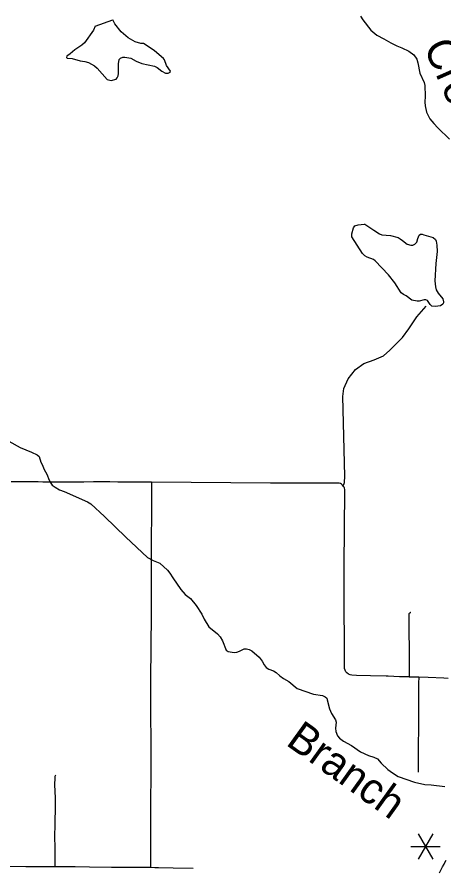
# Model space of a CAD drawing. Extents: x -19 to 366, y -4 to 359.
# Drawn here: x 145.912 to 147.018, y 185.978 to 188.183 of the extents above; entities that cross this region are included whole.
import ezdxf

# ---------------------------------------------------------------- set-up
doc = ezdxf.new("R2010")
doc.units = 0
for name, color, linetype in [('Level 10', 7, 'Continuous'), ('Level 31', 7, 'Continuous'), ('Level 32', 7, 'Continuous'), ('Level 33', 7, 'Continuous'), ('Level 34', 7, 'Continuous'), ('Level 35', 7, 'Continuous'), ('Level 48', 7, 'Continuous'), ('Level 60', 7, 'Continuous')]:
    doc.layers.add(name, color=color, linetype=linetype)

msp = doc.modelspace()

# ---------------------------------------------------------------- linework, layer by layer
at = {"layer": 'Level 10'}
for points in [[(147.0067, 185.9656), (147.0115, 185.9757), (147.0144, 185.9812)], [(147.0144, 185.9812), (147.0182, 185.9882), (147.0197, 185.991), (147.0234, 185.9982)]]:
    msp.add_lwpolyline(points, dxfattribs=at)
at = {"layer": 'Level 31'}
for points in [[(146.2601, 186.978), (146.2495, 186.978), (146.2389, 186.9781), (146.2341, 186.9782), (146.2268, 186.9782), (146.1999, 186.9783), (146.183, 186.9783), (146.173, 186.9783), (146.1528, 186.9784), (146.1394, 186.9785), (146.123, 186.9785), (146.1102, 186.9785), (146.0853, 186.9783), (146.0554, 186.9783), (146.0407, 186.9783), (146.03, 186.9783), (146.0153, 186.9782), (146.0024, 186.9782), (145.9897, 186.9783), (145.9785, 186.9783), (145.9671, 186.9784), (145.9488, 186.9785), (145.9199, 186.9785), (145.897, 186.9784)], [(146.2601, 186.978), (146.2593, 186.7461), (146.2593, 186.7282)], [(146.7046, 186.9753), (146.5686, 186.9756), (146.2601, 186.978)], [(146.8683, 186.4753), (146.8277, 186.4763), (146.7913, 186.4774), (146.7797, 186.4782), (146.7753, 186.4791), (146.7711, 186.4808), (146.7661, 186.4842), (146.7642, 186.4866), (146.7619, 186.4906), (146.7605, 186.495), (146.7601, 186.4996), (146.7599, 186.5106), (146.7599, 186.5966), (146.7597, 186.6194), (146.7597, 186.6716), (146.7595, 186.7243), (146.7598, 186.7492), (146.7598, 186.7611), (146.7614, 186.9555), (146.7612, 186.9588), (146.7604, 186.962), (146.7591, 186.9651), (146.7573, 186.9679), (146.7551, 186.9704), (146.7532, 186.9719)], [(146.9528, 186.4718), (146.9528, 186.4723), (146.9289, 186.4731)], [(146.977, 186.4715), (146.9528, 186.4723)], [(146.0113, 186.2186), (146.0098, 186.215), (146.0096, 186.2113), (146.0093, 186.1947), (146.0104, 186.1589), (146.0105, 186.1413), (146.0101, 186.0905), (146.0094, 186.0608), (146.0097, 186.0293), (146.0099, 186.0228), (146.0097, 186.0178), (146.0095, 186.0056), (146.0097, 185.981)], [(146.0097, 185.981), (145.9667, 185.981), (145.9346, 185.9811), (145.8678, 185.9818), (145.7905, 185.9822), (145.7829, 185.9824), (145.7567, 185.9832)], [(146.2549, 185.9793), (146.1567, 185.9796), (146.0993, 185.9807), (146.0628, 185.9813), (146.0097, 185.981)]]:
    msp.add_lwpolyline(points, dxfattribs=at)
at = {"layer": 'Level 32'}
msp.add_lwpolyline([(146.757, 186.9683), (146.7583, 186.9718)], dxfattribs=at)
at = {"layer": 'Level 33'}
for points in [[(146.7532, 186.9719), (146.7525, 186.9725), (146.7496, 186.9741), (146.7464, 186.9752), (146.746, 186.9752), (146.7046, 186.9753)], [(146.2593, 186.7282), (146.2593, 186.6888), (146.2596, 186.6356), (146.2578, 186.4654), (146.2587, 186.2173), (146.2581, 186.1516), (146.2576, 186.1129), (146.2579, 186.0714), (146.2575, 186.0254), (146.2575, 186.0106), (146.2574, 185.9793)], [(146.9319, 186.6406), (146.9317, 186.6406), (146.9294, 186.6389), (146.9271, 186.6365), (146.9266, 186.6334), (146.9268, 186.6248), (146.9274, 186.5896), (146.9277, 186.5472), (146.9281, 186.5182), (146.9276, 186.4732)], [(146.9276, 186.4732), (146.9025, 186.474), (146.8738, 186.4751), (146.8683, 186.4753)], [(146.9289, 186.4731), (146.9276, 186.4732)], [(146.9528, 186.4718), (146.9527, 186.4693), (146.9523, 186.4603), (146.9523, 186.4368), (146.9519, 186.4063), (146.952, 186.3602), (146.9515, 186.2762), (146.9516, 186.2504), (146.9515, 186.2269)], [(147.0292, 186.4695), (147.0178, 186.4702), (146.9771, 186.4715)], [(146.3682, 185.9773), (146.3168, 185.9781), (146.2789, 185.9785), (146.2716, 185.9786), (146.2693, 185.9785), (146.2574, 185.9793), (146.2549, 185.9793)]]:
    msp.add_lwpolyline(points, dxfattribs=at)
at = {"layer": 'Level 34'}
msp.add_lwpolyline([(146.7583, 186.9718), (146.7602, 186.9772), (146.7609, 186.9939), (146.7557, 187.1997), (146.7583, 187.2209), (146.7698, 187.2459), (146.789, 187.2696), (146.8102, 187.285), (146.8371, 187.2946), (146.8615, 187.3055), (146.8781, 187.3202), (146.9102, 187.3529), (146.9268, 187.3754), (146.948, 187.4061), (146.9717, 187.4337)], dxfattribs=at)
at = {"layer": 'Level 35'}
for points in [[(146.802, 188.1855), (146.8082, 188.1762), (146.8289, 188.1492), (146.8442, 188.1358), (146.8621, 188.1267), (146.8801, 188.1164), (146.8959, 188.1085), (146.9088, 188.1036), (146.9273, 188.0951), (146.9398, 188.0851), (146.9479, 188.0739), (146.9505, 188.0645), (146.9558, 188.0375)], [(146.1142, 188.1594), (146.1097, 188.149), (146.0867, 188.1164), (146.0797, 188.1099), (146.0621, 188.0979), (146.0494, 188.0876), (146.0411, 188.0821), (146.0402, 188.0786), (146.0417, 188.0769), (146.055, 188.0753), (146.0755, 188.0693), (146.0873, 188.0676), (146.0975, 188.065), (146.1127, 188.0567), (146.12, 188.0505), (146.1455, 188.021), (146.1556, 188.0186), (146.1689, 188.0224), (146.1717, 188.0257), (146.1738, 188.031), (146.1747, 188.0365), (146.1751, 188.0615), (146.177, 188.0733), (146.1804, 188.0768), (146.1857, 188.0791), (146.1916, 188.0793), (146.2068, 188.0763), (146.221, 188.0691), (146.2355, 188.0626), (146.2678, 188.0559), (146.2754, 188.0523), (146.2875, 188.0428), (146.297, 188.038), (146.3037, 188.038), (146.309, 188.0403), (146.3097, 188.0429), (146.2994, 188.0575), (146.2937, 188.0725), (146.2914, 188.0757), (146.268, 188.0952), (146.2495, 188.1084), (146.2396, 188.1144), (146.2326, 188.1148), (146.2178, 188.1189), (146.1997, 188.1294), (146.182, 188.1451), (146.1652, 188.1652)], [(146.1142, 188.1594), (146.1602, 188.1756)], [(146.1652, 188.1652), (146.1602, 188.1756)], [(146.9558, 188.0375), (146.9665, 188.0131), (146.9681, 188.0055), (146.9691, 187.9785), (146.9681, 187.9622), (146.9689, 187.9527), (146.9729, 187.9364), (146.9817, 187.9195), (146.9918, 187.9069), (147.0017, 187.8963), (147.032, 187.8664)], [(146.997, 187.5441), (146.9943, 187.4998), (146.9963, 187.4837), (146.9982, 187.4763), (147.003, 187.4674), (147.015, 187.4532), (147.017, 187.4452), (147.017, 187.4428), (147.0153, 187.439), (147.0086, 187.4351), (146.995, 187.433), (146.9866, 187.4337), (146.9821, 187.4379), (146.9756, 187.4485), (146.9712, 187.4504), (146.9667, 187.4503), (146.9541, 187.4472), (146.9485, 187.4467), (146.9348, 187.4496), (146.9205, 187.4604), (146.9133, 187.4644), (146.9074, 187.4689), (146.891, 187.4946), (146.8745, 187.5151), (146.8402, 187.5512), (146.8355, 187.555), (146.8188, 187.5612), (146.8134, 187.5644), (146.8066, 187.5706), (146.7791, 187.6132), (146.7792, 187.621), (146.7839, 187.637), (146.7875, 187.6421), (146.7954, 187.6444), (146.811, 187.6467), (146.8129, 187.6468), (146.8363, 187.6311)], [(146.8363, 187.6311), (146.8511, 187.6215), (146.8574, 187.619), (146.8792, 187.6167), (146.8994, 187.6116), (146.9043, 187.6088), (146.9102, 187.6039), (146.9228, 187.595), (146.9325, 187.592), (146.937, 187.5922), (146.9427, 187.5945), (146.948, 187.5999), (146.9506, 187.6096), (146.954, 187.6181), (146.9568, 187.6202), (146.9612, 187.6206), (146.9659, 187.6184), (146.9901, 187.6118), (146.9958, 187.6071), (146.9979, 187.6022), (146.9994, 187.5921), (147.0003, 187.5756), (146.997, 187.5441)], [(145.8908, 187.0845), (145.9204, 187.0677), (145.9495, 187.0555), (145.9643, 187.0489), (145.9689, 187.0444), (145.9735, 187.03), (145.9783, 187.022), (145.9816, 187.0122), (145.9898, 186.9972), (145.9942, 186.9851), (145.9992, 186.9752), (146.0034, 186.9701), (146.0106, 186.9648), (146.022, 186.9582), (146.0338, 186.9537), (146.0944, 186.9274), (146.103, 186.9217), (146.1388, 186.8889), (146.1939, 186.8357), (146.2504, 186.783), (146.2649, 186.7749), (146.2822, 186.7685), (146.3022, 186.7496), (146.3081, 186.7421), (146.3156, 186.7299), (146.3364, 186.7), (146.3474, 186.6866), (146.3611, 186.6764), (146.3764, 186.6582), (146.3909, 186.6357), (146.3965, 186.6232), (146.4091, 186.6027), (146.4317, 186.5846), (146.4384, 186.5769), (146.4445, 186.5668), (146.4537, 186.5429), (146.4589, 186.539), (146.4741, 186.5362), (146.4813, 186.5372), (146.4887, 186.5399), (146.5004, 186.5464), (146.5061, 186.5464), (146.5137, 186.5445), (146.5205, 186.5409), (146.539, 186.5245), (146.5472, 186.5143), (146.5526, 186.5044), (146.5577, 186.4978), (146.5642, 186.4935), (146.5767, 186.489), (146.5836, 186.485)], [(146.5836, 186.485), (146.5929, 186.4763), (146.6022, 186.4691), (146.6157, 186.4618), (146.6374, 186.4431), (146.6796, 186.4288), (146.7035, 186.4251), (146.7102, 186.4219), (146.7142, 186.4182), (146.7157, 186.4142), (146.7211, 186.3909), (146.7265, 186.3785), (146.737, 186.3621), (146.7384, 186.3562), (146.7367, 186.3404), (146.7375, 186.3323), (146.7421, 186.3209), (146.7473, 186.3143), (146.7581, 186.3065), (146.7785, 186.296), (146.8019, 186.279), (146.8222, 186.2694), (146.8361, 186.2658), (146.8458, 186.2608), (146.8553, 186.25), (146.8728, 186.2339), (146.885, 186.2247), (146.8997, 186.2152), (146.9413, 186.2004), (146.9682, 186.1946), (146.9849, 186.1938), (147.0203, 186.1892)]]:
    msp.add_lwpolyline(points, dxfattribs=at)
at = {"layer": 'Level 48'}
for p, q in [((146.989, 186.0665), (146.9511, 186.0009)), ((146.9511, 186.0665), (146.989, 186.0009)), ((146.9322, 186.0337), (147.0079, 186.0337))]:
    msp.add_line(p, q, dxfattribs=at)
at = {"layer": 'Level 60'}
for points in [[(154.1159, 1.8709), (153.9063, 10.4874), (153.696, 19.1041), (153.485, 27.7209), (153.2733, 36.3378), (153.0608, 44.9549), (152.8476, 53.5721), (152.6337, 62.1894), (152.419, 70.8069), (152.2036, 79.4245), (151.9875, 88.0422), (151.7707, 96.6601), (151.5531, 105.2782), (151.3348, 113.8963), (151.1158, 122.5147), (150.8961, 131.1331), (150.6757, 139.7517), (150.4545, 148.3704), (150.2326, 156.9893), (150.0101, 165.6083), (149.7867, 174.2275), (149.5627, 182.8468), (149.338, 191.4662), (149.1125, 200.0858), (148.8864, 208.7055), (148.6595, 217.3254), (148.4319, 225.9454), (148.2037, 234.5655), (147.9747, 243.1858), (147.745, 251.8063), (147.5146, 260.4269), (147.2835, 269.0476), (147.0517, 277.6685), (146.8191, 286.2895), (146.5859, 294.9106), (146.352, 303.5319), (146.1174, 312.1534), (145.8821, 320.775), (145.6461, 329.3967), (145.4094, 338.0186), (145.172, 346.6406)], [(146.7783, 1.697), (146.5788, 10.3131), (146.3785, 18.9294), (146.1776, 27.5458), (145.9759, 36.1624), (145.7736, 44.7791), (145.5705, 53.396), (145.3668, 62.013), (145.1624, 70.6301), (144.9572, 79.2474), (144.7514, 87.8648), (144.5449, 96.4823), (144.3377, 105.1), (144.1299, 113.7179), (143.9213, 122.3359), (143.712, 130.954), (143.5021, 139.5723), (143.2915, 148.1907), (143.0802, 156.8092), (142.8682, 165.4279), (142.6555, 174.0468), (142.4422, 182.6658), (142.2282, 191.2849), (142.0135, 199.9042), (141.7981, 208.5236), (141.582, 217.1432), (141.3653, 225.7629), (141.1479, 234.3828), (140.9298, 243.0028), (140.711, 251.623), (140.4916, 260.2433), (140.2715, 268.8638), (140.0508, 277.4844), (139.8293, 286.1051), (139.6072, 294.726), (139.3845, 303.3471), (139.161, 311.9683), (138.937, 320.5896), (138.7122, 329.2111), (138.4868, 337.8328), (138.2607, 346.4546)], [(0, 180.8999), (7.1228, 180.9044), (14.2457, 180.9176), (21.3685, 180.9397), (28.4912, 180.9706), (35.614, 181.0103), (42.7366, 181.0589), (49.8592, 181.1163), (56.9818, 181.1825), (64.1042, 181.2575), (71.2266, 181.3414), (78.3488, 181.4341), (85.4709, 181.5357), (92.5929, 181.646), (99.7147, 181.7652), (106.8364, 181.8933), (113.9579, 182.0301), (121.0793, 182.1758), (128.2005, 182.3303), (135.3214, 182.4936), (142.4422, 182.6658), (149.5627, 182.8468), (156.683, 183.0366), (163.8031, 183.2352), (170.9229, 183.4427), (178.0425, 183.659), (185.1617, 183.8841), (192.2807, 184.1181), (199.3994, 184.3608), (206.5178, 184.6124), (213.6359, 184.8728), (220.7537, 185.1421), (227.8711, 185.4201), (234.9881, 185.707), (242.1048, 186.0027), (249.2212, 186.3073), (256.3371, 186.6206), (263.4526, 186.9428), (270.5678, 187.2738), (277.6825, 187.6136), (284.7968, 187.9622), (291.9107, 188.3197), (299.0241, 188.6859), (306.1371, 189.061), (313.2495, 189.4449), (320.3615, 189.8377), (327.4731, 190.2392), (334.5841, 190.6495), (341.6946, 191.0687)]]:
    msp.add_spline(points, degree=3, dxfattribs=at)

# ---------------------------------------------------------------- texts
at = {"layer": 'Level 35'}
for s, rotation, p in [('Creek', 293.8021, (146.9642, 188.1067)), ('Branch', 324.3383, (146.6056, 186.2991))]:
    msp.add_text(s, height=0.08, rotation=rotation, dxfattribs=at).set_placement(p)

doc.saveas('drawing.dxf')
